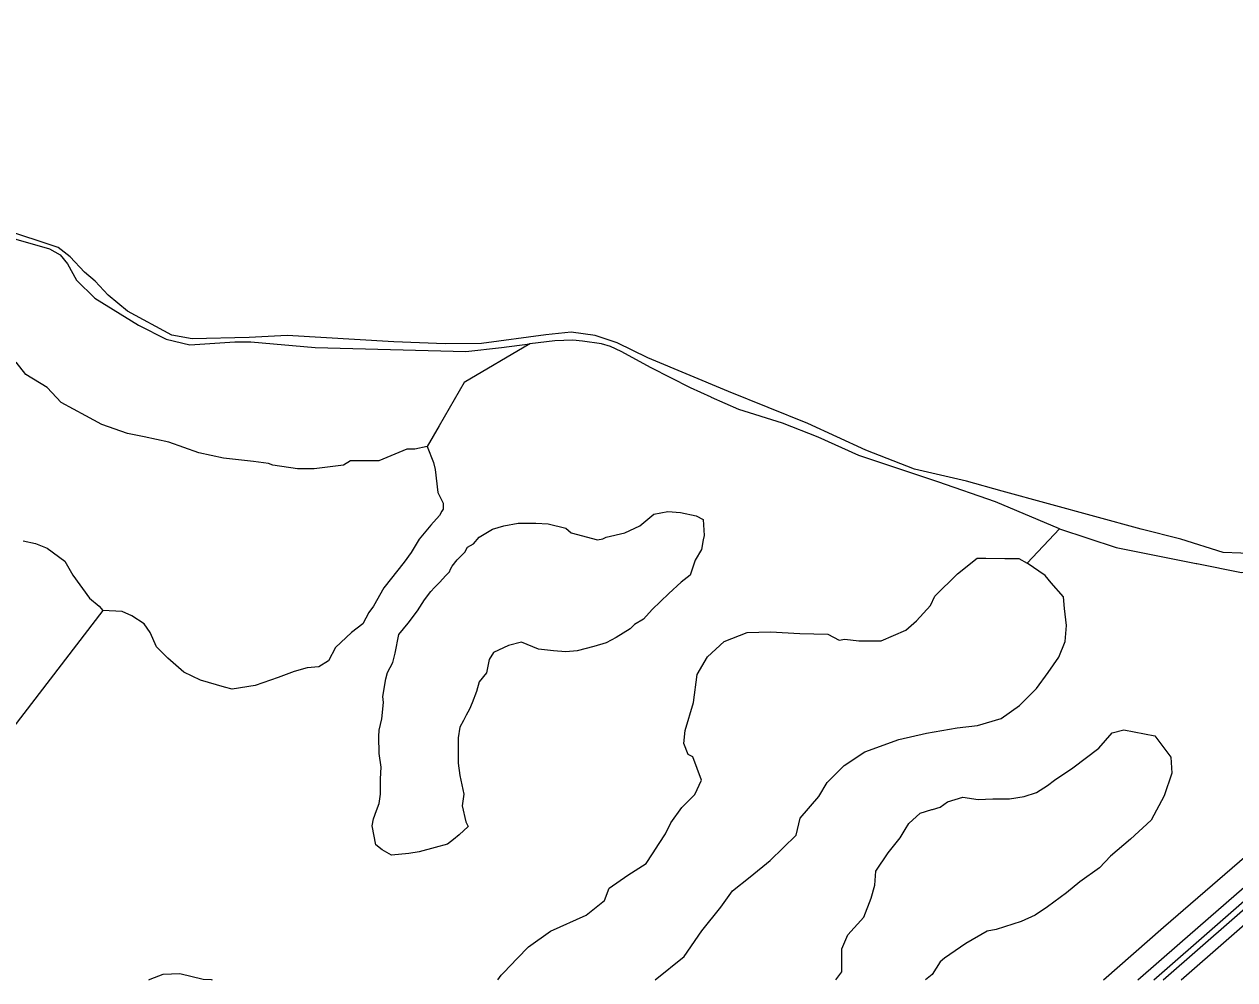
# Model space of a CAD drawing. Extents: x 132994 to 136000, y 393499 to 395512.
# Drawn here: x 134620.9 to 134838.8, y 393500 to 393672.1 of the extents above; entities that cross this region are included whole.
import ezdxf

# ---------------------------------------------------------------- set-up
doc = ezdxf.new("R2010")
doc.units = 0
doc.layers.add('gx-grn-maaiveld', color=7, linetype='Continuous')

msp = doc.modelspace()

# ---------------------------------------------------------------- linework, layer by layer
at = {"layer": 'gx-grn-maaiveld'}
for p, q in [((134801.43, 393575.02), (134807.25, 393581.25)), ((134635.01, 393566.5), (134614.97, 393540.36))]:
    msp.add_line(p, q, dxfattribs=at)
for points in [[(134815.21, 393500), (134826.01, 393509.45), (134925.84, 393595.77), (134964.8, 393631.77), (134995.27, 393658.03), (135008.82, 393672.11)], [(134821.39, 393500), (134828.97, 393506.58), (134928.6, 393593.33), (134979.94, 393638.27), (135000.58, 393657.31), (135003.36, 393660.75), (135003.42, 393660.82), (135011.38, 393670.65)], [(134824.26, 393500), (134859.6, 393530.93), (134919.94, 393583.47), (134945.13, 393605.73), (134995.4, 393649.23), (135003.96, 393656.85), (135015.98, 393667.56)], [(134825.94, 393500), (134864.46, 393533.66), (134889.02, 393554.85), (134939.75, 393599.37), (134989.85, 393643), (135004.41, 393655.96), (135005.31, 393656.67), (135016.93, 393666.68)], [(134829.18, 393500), (135005.08, 393653.8), (135007.82, 393656.33), (135018.1, 393665.59)], [(134843.1, 393576.73), (134836.74, 393576.95), (134829.11, 393579.39), (134821.99, 393581.19), (134796.96, 393588), (134790.53, 393589.82), (134781.17, 393591.99), (134772.42, 393595.38), (134761.97, 393600.18), (134747.66, 393605.97), (134733.18, 393612.02), (134727.62, 393614.75), (134723.67, 393616.07), (134719.38, 393616.63), (134714.77, 393616.19), (134703.19, 393614.6), (134696.67, 393614.57), (134687.4, 393614.93), (134668.24, 393616.07), (134661.36, 393615.69), (134651.12, 393615.42), (134647.43, 393616.08), (134639.45, 393620.42), (134636.02, 393623.33), (134633.64, 393625.81), (134631.76, 393627.46), (134629.16, 393630.2), (134627, 393631.92), (134617.04, 393635.2)], [(134617.29, 393633.99), (134625.41, 393631.67), (134627.38, 393630.57), (134628.66, 393628.94), (134630.32, 393626.04), (134633.62, 393622.79), (134641.47, 393617.88), (134646.44, 393615.41), (134650.71, 393614.37), (134658.81, 393614.91), (134661.68, 393614.93), (134673.28, 393613.88), (134700.39, 393613.18), (134706.83, 393613.91), (134711.93, 393614.52)], [(134807.25, 393581.25), (134817.51, 393577.87), (134831.91, 393574.97), (134832, 393574.96), (134840.02, 393573.34), (134850.7, 393574.76), (134855.12, 393576.09), (134862.48, 393578.31), (134876.12, 393583.11), (134885.55, 393589.57), (134897.46, 393596.67), (134911.75, 393603.32), (134916.5, 393606.39), (134924.7, 393609.53), (134932.39, 393615.09), (134936.36, 393619.64), (134938.93, 393624.12), (134939.51, 393628.22)], [(134711.93, 393614.52), (134700.11, 393607.6), (134695.58, 393599.76), (134693.43, 393596.03)], [(134807.25, 393581.25), (134795.75, 393586.1), (134785.36, 393589.7), (134771.15, 393594.43), (134763.83, 393597.75), (134757.43, 393600.23), (134749.52, 393602.7), (134744.61, 393604.9), (134744.55, 393604.93), (134740.85, 393606.59), (134733.77, 393610.25), (134728.38, 393613.15), (134726.46, 393614.08), (134724.82, 393614.56), (134721.4, 393615.05), (134719.65, 393615.18), (134716.41, 393615.06), (134711.93, 393614.52)], [(134693.43, 393596.03), (134691.21, 393595.55), (134689.78, 393595.55), (134684.7, 393593.49), (134679.62, 393593.49), (134678.35, 393592.69), (134673.11, 393592.06), (134670.09, 393592.06), (134665.65, 393592.69), (134664.85, 393593.01), (134662.15, 393593.33), (134656.76, 393593.96), (134652.31, 393594.91), (134646.92, 393596.82), (134642.47, 393597.77), (134639.45, 393598.41), (134634.85, 393599.99), (134631.99, 393601.58), (134627.55, 393603.96), (134625.01, 393606.66), (134621.2, 393609.04), (134619.45, 393611.27)], [(134693.43, 393596.03), (134694.54, 393593.17), (134694.86, 393591.9), (134695.33, 393587.77), (134696.29, 393585.86), (134696.29, 393584.75), (134696.1, 393584.42), (134695.65, 393583.64), (134694.06, 393581.9), (134692, 393579.36), (134690.57, 393576.98), (134689.3, 393575.23), (134685.65, 393570.62), (134683.74, 393567.29), (134682.95, 393566.18), (134681.84, 393564.12), (134679.78, 393562.53), (134676.92, 393559.83), (134675.65, 393557.45), (134673.9, 393556.34), (134671.84, 393556.18), (134669.46, 393555.54), (134666.6, 393554.43), (134662.47, 393553), (134658.35, 393552.37), (134656.92, 393552.69), (134652.63, 393553.96), (134649.61, 393555.39), (134646.76, 393557.93), (134644.69, 393559.99), (134643.58, 393562.53), (134642.47, 393564.12), (134640.25, 393565.55), (134638.5, 393566.34), (134635.01, 393566.5)], [(134739.02, 393584.17), (134741.87, 393583.54), (134743.14, 393582.9), (134743.3, 393580.05), (134743.14, 393579.25), (134742.83, 393577.51), (134741.71, 393575.6), (134740.76, 393572.9), (134739.17, 393571.63), (134736.95, 393569.57), (134733.93, 393566.71), (134732.35, 393564.96), (134730.76, 393564.01), (134729.97, 393563.22), (134727.43, 393561.63), (134725.68, 393560.68), (134723.46, 393560.04), (134720.44, 393559.25), (134718.38, 393559.09), (134716.15, 393559.25), (134713.46, 393559.57), (134710.44, 393560.84), (134708.06, 393560.2), (134705.36, 393558.93), (134704.57, 393557.66), (134704.09, 393555.28), (134702.82, 393553.69), (134702.34, 393551.95), (134701.55, 393549.88), (134701.07, 393548.77), (134700.44, 393547.66), (134699.96, 393546.71), (134699.31, 393545.5), (134698.99, 393543.6), (134698.99, 393542.64), (134698.99, 393540.63), (134698.99, 393539.04), (134699.31, 393536.82), (134700.05, 393533.43), (134699.73, 393531.32), (134700.37, 393528.46), (134700.79, 393527.61), (134699.21, 393526.13), (134698.15, 393525.29), (134697.09, 393524.44), (134694.87, 393523.8), (134692.01, 393523.06), (134690.1, 393522.75), (134687.03, 393522.43), (134685.34, 393523.38), (134684.18, 393524.33), (134683.54, 393527.72), (134683.75, 393528.99), (134684.28, 393530.47), (134684.81, 393531.74), (134685.02, 393533.43), (134685.02, 393536.19), (134685.13, 393538.3), (134684.81, 393540.74), (134684.71, 393543.81), (134684.81, 393544.97), (134685.24, 393546.98), (134685.55, 393549.95), (134685.45, 393551), (134685.98, 393554.18), (134686.29, 393555.34), (134687.24, 393557.14), (134687.67, 393558.84), (134688.3, 393562.22), (134690, 393564.23), (134691.69, 393566.46), (134692.94, 393568.41), (134694.1, 393569.95), (134694.74, 393570.64), (134695.74, 393571.64), (134696.75, 393572.75), (134697.44, 393573.49), (134697.65, 393573.97), (134697.91, 393574.5), (134698.81, 393575.66), (134700.24, 393577.04), (134700.72, 393577.94), (134701.78, 393578.54), (134702.82, 393579.73), (134705.2, 393581.16), (134707.26, 393581.79), (134709.8, 393582.27), (134712.98, 393582.27), (134715.2, 393582.11), (134718.38, 393581.32), (134719.33, 393580.52), (134724.09, 393579.25), (134725.05, 393579.41), (134725.68, 393579.73), (134729.01, 393580.52), (134731.71, 393581.79), (134734.25, 393583.86), (134736.79, 393584.33), (134739.02, 393584.17)], [(134620.72, 393579.04), (134622.94, 393578.56), (134625.01, 393577.77), (134628.18, 393575.39), (134629.61, 393572.85), (134632.63, 393568.72), (134634.37, 393567.29), (134635.01, 393566.5)], [(134706.18, 393500), (134706.76, 393500.85), (134707.22, 393501.33), (134709.62, 393503.86), (134711.68, 393505.93), (134715.65, 393508.78), (134722.06, 393511.66), (134725.34, 393514.3), (134726.18, 393516.53), (134729.57, 393518.86), (134732.85, 393520.97), (134734.02, 393522.67), (134735.18, 393524.57), (134736.34, 393526.26), (134737.3, 393528.28), (134739.31, 393531.03), (134739.47, 393531.19), (134741.64, 393533.36), (134742.83, 393535.94), (134741.24, 393540.17), (134740.44, 393540.57), (134739.65, 393542.55), (134739.91, 393544.93), (134741.37, 393549.96), (134742.03, 393554.99), (134743.88, 393558.16), (134746.93, 393560.94), (134751.03, 393562.53), (134755.26, 393562.66), (134760.55, 393562.4), (134765.58, 393562.27), (134767.61, 393561.2), (134768.62, 393561.36), (134771.16, 393561.05), (134775.18, 393561.05), (134779.63, 393562.95), (134781.53, 393564.65), (134784.07, 393567.4), (134784.81, 393569.09), (134788.94, 393573.11), (134792.43, 393575.97), (134794.02, 393575.97), (134797.41, 393575.86), (134799.95, 393575.86), (134801.43, 393575.02)], [(134734.46, 393500), (134739.73, 393504.18), (134742.9, 393508.84), (134746.29, 393513.07), (134748.41, 393516.03), (134751.58, 393518.57), (134755.18, 393521.47), (134759.84, 393526.02), (134760.58, 393529.09), (134763.96, 393533), (134765.45, 393535.54), (134768.52, 393538.61), (134772.22, 393541.04), (134778.36, 393543.27), (134783.33, 393544.43), (134788.84, 393545.38), (134792.54, 393545.81), (134796.77, 393547.08), (134800.05, 393549.41), (134803.12, 393552.47), (134805.24, 393555.33), (134807.14, 393558.08), (134808.31, 393560.94), (134808.52, 393563.8), (134808.2, 393566.87), (134807.99, 393568.98), (134805.77, 393571.52), (134804.71, 393572.79), (134801.43, 393575.02)], [(134767.03, 393500), (134768.08, 393501.44), (134768.08, 393505.57), (134769.19, 393508.11), (134772.05, 393511.28), (134773.38, 393514.69), (134774.02, 393517.02), (134774.23, 393519.56), (134776.45, 393522.84), (134778.57, 393525.59), (134779.48, 393527.05), (134780.16, 393528.13), (134782.17, 393530.04), (134784.29, 393530.66), (134784.42, 393530.7), (134785.77, 393531.1), (134787.14, 393532.05), (134789.89, 393532.9), (134792.65, 393532.47), (134795.29, 393532.58), (134798.25, 393532.58), (134800.9, 393533), (134803.12, 393533.74), (134805.13, 393535.01), (134806.4, 393535.96), (134809.68, 393538.19), (134814.37, 393541.73), (134816.76, 393544.48), (134818.88, 393545.01), (134824.43, 393543.95), (134827.34, 393540.12), (134827.48, 393537.21), (134826.15, 393533.11), (134823.77, 393528.74), (134820.07, 393525.3), (134816.49, 393522.26), (134814.51, 393520.14), (134810.94, 393517.63), (134808.56, 393515.64), (134805.12, 393513.13), (134802.87, 393511.67), (134800.36, 393510.48), (134795.86, 393509.03), (134794.27, 393508.76), (134790.43, 393506.52), (134786.6, 393503.87), (134785.8, 393503.21), (134784.35, 393500.96), (134783.18, 393500)], [(134643.33, 393500), (134643.54, 393500.14), (134645.87, 393500.99), (134648.9, 393501.16), (134653.07, 393500.14), (134654.55, 393500.03), (134654.7, 393500)]]:
    msp.add_lwpolyline(points, dxfattribs=at)

doc.saveas('drawing.dxf')
